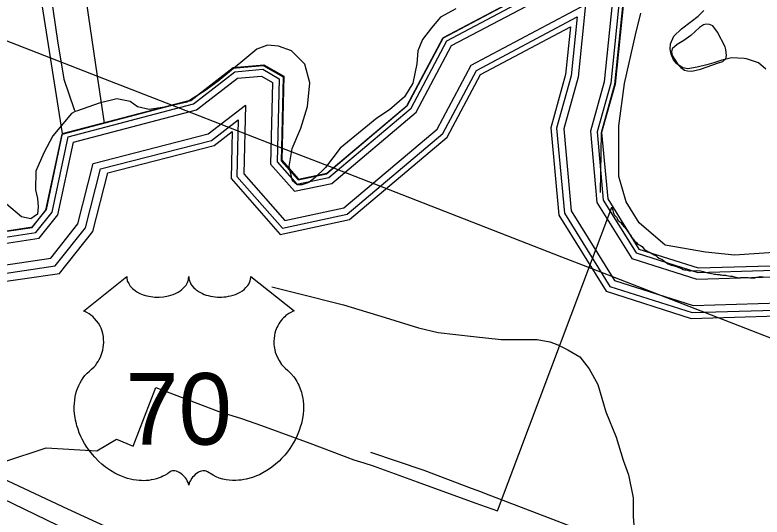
# Model space of a CAD drawing. Extents: x 2206922 to 2357709, y 510027 to 673830.
# Drawn here: x 2291895 to 2294112, y 602853 to 604344 of the extents above; entities that cross this region are included whole.
import ezdxf

# ---------------------------------------------------------------- set-up
doc = ezdxf.new("R2010")
doc.units = 0
for name, color, linetype in [('Exist Boundary Political City Limit New', 7, 'Continuous'), ('Exist Boundary Political Urban Extension UEB', 7, 'Continuous'), ('Exist Hydrographic Buffer Line', 7, 'Continuous'), ('Exist Hydrographic Misc Water Feature', 7, 'Continuous'), ('Exist Hydrographic River Shore', 7, 'Continuous'), ('Exist Road Non-System Type 51', 7, 'Continuous'), ('Exist Road Primary US Divided Attributed', 7, 'Continuous'), ('Exist Road Primary US Shield CELL', 7, 'Continuous'), ('Exist Road Primary US Shield Number Label', 7, 'Continuous'), ('Exist Utilities Electrical Transmission Line', 7, 'Continuous'), ('Map Preparation Boundary City Limit Buffer Line', 7, 'Continuous')]:
    doc.layers.add(name, color=color, linetype=linetype)

msp = doc.modelspace()

# ---------------------------------------------------------------- linework, layer by layer
at = {"layer": 'Exist Boundary Political City Limit New'}
for points in [[(2293485.2, 603292.2), (2293665.8, 603773), (2293667.2, 603769.8), (2293669, 603764), (2293670.2, 603759), (2293672.5, 603753.1), (2293674.2, 603749.6), (2293677, 603746.2), (2293679.8, 603743.2), (2293682, 603739.3), (2293684.2, 603734.6), (2293689.2, 603730.9), (2293691.5, 603728.2), (2293698.2, 603720.7), (2293701, 603716.9), (2293704.5, 603713.8), (2293706.5, 603710.2), (2293710.2, 603706.6), (2293712.5, 603702.2), (2293715.5, 603698.4), (2293717.8, 603695.7), (2293719.5, 603692.2), (2293721.2, 603689.8), (2293723.2, 603687.4), (2293725.8, 603683.6), (2293730.5, 603677.1), (2293733, 603673.7), (2293735.5, 603671.8), (2293739.5, 603668.2), (2293741.8, 603665.4), (2293745.8, 603662.8), (2293750.8, 603660), (2293755.8, 603656.2), (2293758.5, 603653.3), (2293761.8, 603648.6), (2293765.2, 603646.6), (2293770, 603643.9), (2293773, 603642.2), (2293777.5, 603639.8), (2293780, 603638.4), (2293792, 603632.3), (2293798, 603629), (2293801.8, 603625.2), (2293806.8, 603621.6), (2293811, 603620.4), (2293815, 603619.1), (2293819.2, 603615.2), (2293823.2, 603611.7), (2293827.5, 603608.9), (2293832.8, 603605.1), (2293838, 603603.4), (2293842, 603601.4), (2293847.5, 603600.1), (2293854.2, 603597.8), (2293860.5, 603595.9), (2293865, 603594.4), (2293870, 603592.1), (2293873, 603590.8), (2293877.5, 603588.8), (2293882, 603587.7), (2293885.8, 603587.4), (2293890.8, 603585.9), (2293897, 603584.8), (2293900, 603584.6), (2293903, 603584.9), (2293907.5, 603584.4), (2293911, 603584.4), (2293917.2, 603585.1), (2293929, 603584.4), (2293937.5, 603582.4), (2293943.2, 603580.8), (2293947.8, 603579.3), (2293951.2, 603578.3), (2293956.8, 603577.1), (2293961.5, 603576.2), (2293967, 603575.5), (2293971, 603574.9), (2293975, 603574.2), (2293979.8, 603573.6), (2293984.2, 603573.1), (2293987.8, 603572.9), (2293991.8, 603572.2), (2293995.5, 603571.9), (2294000, 603571.7), (2294003.2, 603571.1), (2294006.2, 603570.8), (2294018.5, 603568.9), (2294023, 603568.1), (2294026.2, 603567.3), (2294030.5, 603566.2), (2294035, 603565.5), (2294039.5, 603564.4), (2294043.5, 603563.9), (2294047.8, 603564.1), (2294050.8, 603564.4), (2294056, 603564.8), (2294060.2, 603564.9), (2294066.2, 603564.3), (2294071.2, 603564.1), (2294075.8, 603563.8)], [(2294075.8, 603563.8), (2294079.8, 603563.8), (2294083.8, 603563.6), (2294087.8, 603563.6), (2294090.8, 603563.9), (2294096, 603565.1), (2294099.8, 603565.9), (2294103.8, 603566.7), (2294106.8, 603567.6), (2294116, 603566.6)], [(2291862, 603017.1), (2291988.5, 603059.2), (2292138.5, 603049.9), (2292169.5, 603068.6), (2292196.5, 603084.8), (2292245.8, 603064.2), (2292313.5, 603237.6), (2292471.5, 603177.4), (2292500, 603166.6), (2292567.5, 603146.1), (2292627, 603124.9), (2292677.8, 603106.4), (2292770, 603072.8), (2292901.2, 603023.7), (2292930.2, 603014.1), (2292957.8, 603005), (2293089, 602957.9), (2293259.8, 602895.8), (2293327.5, 602871.6), (2293485.2, 603292.2)]]:
    msp.add_lwpolyline(points, dxfattribs=at)
at = {"layer": 'Exist Boundary Political Urban Extension UEB'}
msp.add_line((2292160.6, 604022.9), (2292140.2, 604162.2), dxfattribs=at)
for points in [[(2292140.2, 604162.2), (2291941.6, 605519.1), (2291586.6, 605510.6)], [(2292840, 603889.9), (2293058.4, 604074.2), (2293165.2, 604275.4), (2293546.4, 604477.5), (2293663.3, 604462.1), (2293704.3, 604428.4), (2293674.4, 604137.2), (2293634.4, 603993.7), (2293632, 603816.7)], [(2292362, 604075.9), (2292417.4, 604090.5), (2292541.2, 604186.4), (2292632.3, 604194.4), (2292691.3, 604160.4), (2292686.3, 603949.7)], [(2291701.7, 603115.3), (2291716.3, 603294.7), (2291590.2, 603441.6), (2291637.4, 603725.9), (2291746.3, 603736.8), (2291829.3, 603695.8), (2291946.4, 603713.1), (2291987.4, 603764.7), (2292035.4, 603990), (2292362, 604075.9)], [(2292686.3, 603949.7), (2292685.4, 603911.3), (2292735.2, 603854.5), (2292819.3, 603872.5), (2292840, 603889.9)]]:
    msp.add_lwpolyline(points, dxfattribs=at)
at = {"layer": 'Exist Hydrographic Buffer Line'}
for points in [[(2292053.6, 603982.4), (2292424.9, 604080.1), (2292547.8, 604175.3), (2292630.8, 604182.6), (2292679.4, 604154.6), (2292673.5, 603908.2), (2292731.9, 603841.7), (2292826.9, 603861.9), (2293070.5, 604067.5), (2293176.6, 604267.3), (2293550.4, 604465.6), (2293659.3, 604451.2), (2293691.9, 604424.4), (2293662.8, 604141.4), (2293622.5, 603996.7), (2293641, 603794), (2293738.2, 603637.7), (2293920.9, 603579.5), (2294311.4, 603591.2), (2294405.3, 603552.4), (2294540.4, 603362.5), (2294613.6, 603335.9), (2294979.9, 603338.7)], [(2292068.7, 603966.4), (2292433.7, 604062.4), (2292555.2, 604156.5), (2292626.4, 604162.7), (2292659.8, 604143.6), (2292654, 603901.1), (2292724.9, 603820.4), (2292835.6, 603844), (2293085.8, 604055.1), (2293190.9, 604253), (2293554, 604445.5), (2293651.3, 604432.7), (2293671.6, 604416.1), (2293643.7, 604145.1), (2293602.8, 603998.5), (2293622.1, 603787.6), (2293725.5, 603621.4), (2293918.2, 603560), (2294307.8, 603571.7), (2294392.7, 603536.6), (2294528.1, 603346.3), (2294610.2, 603316.5), (2294996.8, 603319.5)], [(2292127.9, 603903.4), (2292469.1, 603990.8), (2292579.8, 604076.4), (2292574.9, 603872.4), (2292696.3, 603734.1), (2292871.2, 603771.5), (2293147.9, 604005), (2293248.8, 604195), (2293588.6, 604375.2), (2293566.4, 604159.7), (2293523.5, 604005.6), (2293545.8, 603762), (2293674.2, 603555.5), (2293907.2, 603481.3), (2294293.4, 603492.9), (2294341.9, 603472.8), (2294478.4, 603281), (2294596.8, 603238.1), (2295077.8, 603241.7)], [(2292149.5, 603887.4), (2292478.5, 603971.6), (2292557.8, 604033), (2292553.8, 603864.7), (2292688.7, 603711.1), (2292880.7, 603752.1), (2293164.5, 603991.6), (2293264.3, 604179.5), (2293563.8, 604338.3), (2293545.8, 604163.6), (2293502.3, 604007.6), (2293525.4, 603755.2), (2293660.5, 603537.9), (2293904.2, 603460.3), (2294289.5, 603471.8), (2294328.4, 603455.7), (2294465.2, 603263.5), (2294593.2, 603217.1), (2295093.4, 603220.9)], [(2291704.8, 603010.4), (2291713.6, 603020.6), (2291736.6, 603302.6), (2291611.1, 603448.8), (2291654.6, 603710.9), (2291744.4, 603719.9), (2291827.9, 603678.7), (2291957.7, 603697.9), (2292005.9, 603758.5), (2292053.6, 603982.4)], [(2291718.5, 602998.5), (2291731.2, 603013.2), (2291755.4, 603308.7), (2291630.5, 603454.2), (2291670.3, 603694.2), (2291741, 603701.3), (2291824.9, 603659.8), (2291967.5, 603680.9), (2292022.8, 603750.5), (2292068.7, 603966.4)], [(2291766.5, 602957.1), (2291792.7, 602987.4), (2291820.7, 603329.9), (2291697.8, 603473), (2291725.2, 603638.4), (2291814.6, 603594.3), (2292001.5, 603621.9), (2292082.2, 603723.5), (2292127.9, 603903.4)], [(2291785.3, 602940.7), (2291816.9, 602977.3), (2291846.4, 603338.2), (2291724.3, 603480.4), (2291744.4, 603601.1), (2291810.5, 603568.4), (2292014.9, 603598.7), (2292105.1, 603712.2), (2292149.5, 603887.4)]]:
    msp.add_lwpolyline(points, dxfattribs=at)
at = {"layer": 'Exist Hydrographic Misc Water Feature'}
for points in [[(2292036.9, 603991.8), (2291885.8, 604945.9), (2291734.9, 605129.4), (2291583.8, 605184.9), (2290442.8, 605224.4), (2290300.7, 605256.9), (2290031.7, 605527.9), (2289878.7, 605826.2), (2289833.8, 606135.4), (2289656.9, 606375.1), (2289546.8, 606616.8), (2289528.7, 606715.5), (2289495.7, 606739.2), (2289417.8, 607045.7), (2289212.7, 607610.6)], [(2291297.3, 605219.7), (2291327, 605219.7), (2291520.8, 605213.6), (2291583.1, 605208.3), (2291645.1, 605204.7), (2291709, 605175.5), (2291767.3, 605157.9), (2291817.1, 605140.6), (2291855.9, 605095.1), (2291890.3, 605011.1), (2291926.6, 604837.8), (2291947.7, 604661.8), (2291995.9, 604444.6), (2292021.5, 604266.7), (2292040.8, 604153.1), (2292071.4, 604063.3), (2292073.8, 604057.7)], [(2293203.9, 604361.9), (2293158.3, 604337.6), (2293130.9, 604305.3), (2293104.6, 604271.1), (2293090.9, 604237), (2293087.6, 604199), (2293076.3, 604141.1), (2293050.9, 604100.7), (2293006.6, 604062.4), (2292969.1, 604038), (2292860.2, 603949), (2292816.5, 603890.7), (2292785.2, 603860.1), (2292767.1, 603846.2), (2292746.8, 603839.9), (2292732.9, 603840), (2292719.1, 603851.8), (2292708.7, 603893.6), (2292718.1, 603947.7), (2292743.3, 604007.9), (2292763, 604071.9), (2292770.4, 604142.1), (2292755.8, 604197.9), (2292715.4, 604237.6), (2292677.3, 604251.1), (2292645.1, 604254.7), (2292613.3, 604242.5), (2292571.9, 604208.2), (2292498.5, 604147.4), (2292458.5, 604119), (2292405.2, 604084.8), (2292339.4, 604070), (2292293.2, 604063.6), (2292259.2, 604071.1), (2292237.3, 604087), (2292197.3, 604094.7), (2292145, 604082.3), (2292081.4, 604059.8), (2292073.8, 604057.7)], [(2294161.9, 603639.3), (2294030.4, 603630.4), (2293944.3, 603639.3), (2293824.2, 603660.2), (2293747.7, 603727.3), (2293709.1, 603789.1), (2293686.6, 603864.7), (2293686.8, 604014.7), (2293704, 604140.6), (2293736.4, 604285), (2293751.8, 604349.2)], [(2293929.3, 604182.9), (2293983.1, 604201.6), (2293995.2, 604205.4), (2294004.6, 604213.7), (2294006.6, 604223.6), (2294004.6, 604241.7), (2294002.5, 604249.8), (2293980.2, 604293.3), (2293966, 604311.3), (2293955.8, 604315.2), (2293945.7, 604317.1), (2293938.2, 604315), (2293926.3, 604306.7), (2293900.6, 604282.6), (2293880.3, 604268.6), (2293860.4, 604256.2), (2293844.9, 604243.9), (2293842.8, 604234.1), (2293844.9, 604224.1), (2293863.1, 604196.2), (2293871.3, 604188.4), (2293881.4, 604180.4), (2293891.2, 604178.5), (2293903.3, 604176.7), (2293929.3, 604182.9)], [(2292073.8, 604057.7), (2292063.4, 604051.6), (2292008.2, 603984.9), (2291980.7, 603934.7), (2291957.2, 603880.6), (2291955.9, 603824.4), (2291962.3, 603798.7), (2291964.1, 603774.5), (2291962.3, 603752.5), (2291942.4, 603738.4), (2291914.5, 603744.3), (2291870.2, 603781.8)]]:
    msp.add_lwpolyline(points, dxfattribs=at)
at = {"layer": 'Exist Hydrographic River Shore'}
for points in [[(2292036.9, 603991.8), (2292418.9, 604092.3), (2292542.8, 604188.2), (2292633.8, 604196.2), (2292692.9, 604162.2), (2292686.9, 603913), (2292736.8, 603856.3), (2292820.8, 603874.2), (2293059.9, 604076), (2293166.8, 604277.2), (2293547.9, 604479.3), (2293664.8, 604463.9), (2293705.8, 604430.2), (2293675.9, 604139), (2293635.9, 603995.5), (2293654, 603798.3), (2293746.8, 603648.9), (2293922.8, 603592.9), (2294313.8, 603604.5), (2294413.9, 603563.2), (2294548.8, 603373.5), (2294615.9, 603349.2), (2294965.9, 603351.9)], [(2292170.6, 603875.2), (2292486.1, 603956), (2292540, 603997.7), (2292536.7, 603858.5), (2292682.5, 603692.5), (2292888.4, 603736.4), (2293177.9, 603980.8), (2293276.8, 604167), (2293543.6, 604308.5), (2293529.1, 604166.8), (2293485.1, 604009.1), (2293508.9, 603749.6), (2293649.4, 603523.7), (2293901.8, 603443.3), (2294286.4, 603454.8), (2294317.4, 603441.9), (2294454.4, 603249.4), (2294590.3, 603200.2), (2295104.6, 603204.1)], [(2291691, 603022.3), (2291695.9, 603028), (2291717.9, 603296.5), (2291591.8, 603443.4), (2291638.9, 603727.7), (2291747.8, 603738.6), (2291830.8, 603697.5), (2291947.9, 603714.9), (2291988.9, 603766.5), (2292036.9, 603991.8)], [(2291803, 602925.5), (2291839.6, 602967.8), (2291870.5, 603346.1), (2291749.2, 603487.4), (2291762.2, 603566.2), (2291806.7, 603544.3), (2292027.5, 603576.9), (2292126.5, 603701.6), (2292170.6, 603875.2)]]:
    msp.add_lwpolyline(points, dxfattribs=at)
at = {"layer": 'Exist Road Non-System Type 51'}
msp.add_line((2293249.1, 602939.4), (2293276.4, 602929.1), dxfattribs=at)
for points in [[(2294122.7, 604183), (2294100.9, 604201.9), (2294066.1, 604213.3), (2294058.7, 604215), (2294020.9, 604216.5), (2294009.2, 604213.6), (2293992.6, 604209.6), (2293968.5, 604201.9), (2293948.1, 604196.1), (2293919, 604188.8), (2293891.4, 604184.4), (2293876.8, 604187.4), (2293859.4, 604199), (2293849.2, 604210.6), (2293842.2, 604227.9), (2293839, 604242.7), (2293840.5, 604258.7), (2293850.1, 604280.9), (2293872.5, 604302.4), (2293901.6, 604324.2), (2293921.9, 604340.2), (2293939.4, 604357.7)], [(2292657.8, 603536.9), (2292732.6, 603518.2), (2292870.4, 603483.1), (2292994.2, 603445.7), (2293092.3, 603415.4), (2293150.7, 603401.3), (2293255.8, 603389.7), (2293337.5, 603380.3), (2293421.2, 603380.3)], [(2293421.2, 603380.3), (2293445, 603380.3), (2293482.4, 603373.3), (2293495.9, 603368.4)], [(2293495.9, 603368.4), (2293508.1, 603363.9), (2293536.1, 603349.9), (2293571.1, 603328.9), (2293599.2, 603293.8), (2293624.8, 603247.1), (2293648.2, 603165.3), (2293678.6, 603090.5), (2293699.6, 603022.7), (2293715.9, 602978.3), (2293730, 602910.5), (2293730, 602854.5), (2293732.3, 602819.4), (2293727.6, 602789)], [(2292949.8, 603046.1), (2293108.6, 602992.3), (2293249.1, 602939.4)], [(2293276.4, 602929.1), (2293288.5, 602924.6), (2293477.7, 602852.1), (2293606.2, 602803), (2293669.2, 602782), (2293691, 602776.8), (2293704.5, 602775.8), (2293714.9, 602777.9), (2293720.1, 602781), (2293727.6, 602789)]]:
    msp.add_lwpolyline(points, dxfattribs=at)
at = {"layer": 'Exist Road Primary US Divided Attributed'}
for points in [[(2292188.2, 602814.6), (2292052.1, 602876.6), (2291858.3, 602967.4), (2291685.5, 603049.7)], [(2291659.4, 603004.4), (2292022.1, 602828.9), (2292160.8, 602764.5), (2292165.6, 602762.3)]]:
    msp.add_lwpolyline(points, dxfattribs=at)
at = {"layer": 'Exist Road Primary US Shield CELL'}
msp.add_lwpolyline([(2292227.2, 603567.6), (2292227.6, 603562.3), (2292228.8, 603555.9), (2292229.8, 603552.7), (2292232.8, 603546.4), (2292237.7, 603539.1), (2292244.5, 603531.9), (2292252.1, 603525.5), (2292257.3, 603522.2), (2292266.1, 603517.5), (2292276, 603513.3), (2292287.1, 603510.1), (2292298.4, 603507.8), (2292310.8, 603506.5), (2292323, 603506.2), (2292336.2, 603507.2), (2292350.8, 603510), (2292357.6, 603511.8), (2292365.1, 603514.4), (2292372.1, 603517.3), (2292379.8, 603521.4), (2292385.9, 603525.3), (2292390.7, 603528.8), (2292397.6, 603535.4), (2292403, 603542.1), (2292405.3, 603545.9), (2292407.2, 603549.6), (2292409.9, 603557.3), (2292410.7, 603560.7), (2292411.2, 603567.8), (2292411.7, 603561.9), (2292412.3, 603558.1), (2292413.3, 603554.5), (2292414.8, 603550.6), (2292417.5, 603545.2), (2292420.6, 603540.6), (2292426.3, 603533.8), (2292429.9, 603530.5), (2292433.1, 603527.8), (2292441.9, 603521.8), (2292452.1, 603516.7), (2292457.1, 603514.5), (2292462.3, 603512.6), (2292468.8, 603510.7), (2292475.6, 603509.1), (2292482.2, 603507.9), (2292489.1, 603506.9), (2292496.1, 603506.4), (2292501.8, 603506.2), (2292508.8, 603506.3), (2292515.2, 603506.7), (2292521.8, 603507.5), (2292529.1, 603508.7), (2292535, 603510), (2292542.7, 603512), (2292549.7, 603514.5), (2292555.8, 603517.2), (2292563.8, 603521.4), (2292570.3, 603525.4), (2292575, 603529.2), (2292580.6, 603534.4), (2292585.9, 603540.5), (2292589, 603545), (2292591.2, 603549.6), (2292593.3, 603554.5), (2292594.5, 603559.7), (2292595.1, 603564.2), (2292595.3, 603568), (2292723.9, 603465.5), (2292720.8, 603464.4), (2292713.8, 603461), (2292708.3, 603457.7), (2292699.5, 603451.5), (2292695.7, 603448), (2292691.9, 603444.5), (2292688.4, 603440.7), (2292685.3, 603437.1), (2292681.6, 603431.9), (2292678.2, 603426.8), (2292675, 603421.1), (2292672.6, 603416.1), (2292668.6, 603405.8), (2292666.7, 603399.3), (2292665.5, 603393.7), (2292664, 603382.2), (2292663.6, 603376.8), (2292663.6, 603371.4), (2292663.9, 603365.7), (2292664.4, 603360.2), (2292665.4, 603354.5), (2292666.3, 603349.5), (2292667.9, 603343.3), (2292670.2, 603336.2), (2292673, 603329.3), (2292678.9, 603318.1), (2292686.5, 603306.7), (2292691.9, 603300.3), (2292697.2, 603294.9), (2292705.1, 603288.2), (2292709.4, 603284.4), (2292714.3, 603279.4), (2292722.4, 603270.1), (2292725.7, 603265.7), (2292729, 603260.7), (2292732, 603255.6), (2292735, 603250.2), (2292737.5, 603245.4), (2292742, 603234.4), (2292745.3, 603223.7), (2292746.8, 603218), (2292749.2, 603205.4), (2292750.1, 603199.2), (2292751.1, 603186.9), (2292751.1, 603172), (2292750, 603157.8), (2292747.3, 603141.4), (2292745.1, 603131.5), (2292741.8, 603120), (2292738.5, 603110), (2292732.6, 603095.4), (2292727.4, 603084.7), (2292720.6, 603072.3), (2292716, 603064.8), (2292710.6, 603056.7), (2292703.9, 603047.4), (2292696, 603037.6), (2292686.5, 603027.1), (2292678.8, 603019.5), (2292668.8, 603010.5), (2292662.7, 603005.5), (2292654, 602999), (2292642.2, 602991.1), (2292630.5, 602984.3), (2292620.5, 602979.2), (2292611.7, 602975.4), (2292600.3, 602971.1), (2292581.4, 602965.8), (2292574.4, 602964.4), (2292566.2, 602963.2), (2292558.6, 602962.4), (2292551.1, 602962), (2292541.1, 602962), (2292531.2, 602962.7), (2292521.7, 602964.1), (2292511.9, 602966.1), (2292501.7, 602969.2), (2292492.4, 602972.8), (2292483, 602977.5), (2292467.1, 602987.5), (2292462.5, 602989.9), (2292459.9, 602990.6), (2292453.7, 602990.9), (2292448, 602989.7), (2292442, 602987.3), (2292438.5, 602985.4), (2292433.7, 602982.3), (2292430.1, 602979.4), (2292425.7, 602975.2), (2292422.6, 602971.8), (2292420.3, 602969), (2292415.8, 602962), (2292414.2, 602958.6), (2292412.6, 602954.3), (2292411.1, 602947.9), (2292409.1, 602955.9), (2292406.7, 602961.3), (2292404, 602965.8), (2292401.1, 602969.9), (2292396.7, 602975), (2292392.6, 602978.9), (2292387.8, 602982.8), (2292382.6, 602986), (2292378.5, 602988.1), (2292374.7, 602989.5), (2292370, 602990.7), (2292366.2, 602991), (2292363.1, 602990.9), (2292358.8, 602989.9), (2292353, 602985.7), (2292347.5, 602981.9), (2292341.5, 602978.2), (2292334.4, 602974.4), (2292329.1, 602972), (2292322.9, 602969.6), (2292315.6, 602967.1), (2292307.7, 602965.1), (2292299.6, 602963.5), (2292292.5, 602962.3), (2292284.8, 602961.6), (2292277.9, 602961.4), (2292270.7, 602961.5), (2292263.9, 602962), (2292256.1, 602962.7), (2292246.4, 602964.2), (2292238.3, 602966), (2292229.8, 602968.3), (2292221.1, 602971), (2292211.7, 602974.6), (2292200, 602979.7), (2292191.9, 602983.8), (2292179.1, 602991.2), (2292164, 603001.6), (2292152.7, 603010.8), (2292144.4, 603018.3), (2292132.1, 603030.8), (2292125, 603038.9), (2292113.7, 603053.5), (2292106.5, 603064.1), (2292101.8, 603071.8), (2292095, 603084.3), (2292091.2, 603092.1), (2292086.3, 603103.5), (2292082.5, 603113.9), (2292079.3, 603123.8), (2292077.6, 603130.1), (2292075.2, 603141.1), (2292073.7, 603149), (2292072.2, 603159.7), (2292071.4, 603171), (2292071.3, 603181.4), (2292071.6, 603190.1), (2292072.6, 603200.2), (2292074.3, 603210.9), (2292076.3, 603220.1), (2292078.2, 603226.7), (2292080.9, 603234.7), (2292084.5, 603243.6), (2292088.8, 603252.1), (2292092.8, 603259.2), (2292097.9, 603266.8), (2292102.9, 603273.3), (2292109.5, 603280.4), (2292116.3, 603286.9), (2292122.6, 603292), (2292130, 603299.3), (2292133.9, 603303.7), (2292138.6, 603309.9), (2292142.3, 603315.6), (2292145.3, 603320.7), (2292149.2, 603328.2), (2292151.5, 603333.8), (2292154.5, 603342.5), (2292156, 603348.6), (2292157.5, 603356.4), (2292158.5, 603363.8), (2292158.9, 603373), (2292158.6, 603380.6), (2292157.7, 603389.5), (2292156, 603398), (2292154, 603405.4), (2292150.8, 603413.9), (2292147.9, 603420.2), (2292142.9, 603428.6), (2292137.5, 603436.4), (2292131.8, 603442.8), (2292126.1, 603448.5), (2292120.6, 603452.8), (2292115.4, 603456.5), (2292108.9, 603460.4), (2292102.6, 603463.5), (2292098.6, 603465.1)], close=True, dxfattribs=at)
at = {"layer": 'Exist Utilities Electrical Transmission Line'}
for p, q in [((2291308.5, 604485.9), (2292140.2, 604162.2)), ((2292140.2, 604162.2), (2292362, 604075.9)), ((2292362, 604075.9), (2292686.3, 603949.7)), ((2292686.3, 603949.7), (2292840, 603889.9)), ((2292840, 603889.9), (2293517.3, 603626.4)), ((2293517.3, 603626.4), (2293607.3, 603591.4)), ((2293607.3, 603591.4), (2294570.2, 603216.7))]:
    msp.add_line(p, q, dxfattribs=at)
at = {"layer": 'Map Preparation Boundary City Limit Buffer Line'}
for points in [[(2293485.2, 603292.2), (2293665.8, 603773), (2293667.2, 603769.8), (2293669, 603764), (2293670.2, 603759), (2293672.5, 603753.1), (2293674.2, 603749.6), (2293677, 603746.2), (2293679.8, 603743.2), (2293682, 603739.3), (2293684.2, 603734.6), (2293689.2, 603730.9), (2293691.5, 603728.2), (2293698.2, 603720.7), (2293701, 603716.9), (2293704.5, 603713.8), (2293706.5, 603710.2), (2293710.2, 603706.6), (2293712.5, 603702.2), (2293715.5, 603698.4), (2293717.8, 603695.7), (2293719.5, 603692.2), (2293721.2, 603689.8), (2293723.2, 603687.4), (2293725.8, 603683.6), (2293730.5, 603677.1), (2293733, 603673.7), (2293735.5, 603671.8), (2293739.5, 603668.2), (2293741.8, 603665.4), (2293745.8, 603662.8), (2293750.8, 603660), (2293755.8, 603656.2), (2293758.5, 603653.3), (2293761.8, 603648.6), (2293765.2, 603646.6), (2293770, 603643.9), (2293773, 603642.2), (2293777.5, 603639.8), (2293780, 603638.4), (2293792, 603632.3), (2293798, 603629), (2293801.8, 603625.2), (2293806.8, 603621.6), (2293811, 603620.4), (2293815, 603619.1), (2293819.2, 603615.2), (2293823.2, 603611.7), (2293827.5, 603608.9), (2293832.8, 603605.1), (2293838, 603603.4), (2293842, 603601.4), (2293847.5, 603600.1), (2293854.2, 603597.8), (2293860.5, 603595.9), (2293865, 603594.4), (2293870, 603592.1), (2293873, 603590.8), (2293877.5, 603588.8), (2293882, 603587.7), (2293885.8, 603587.4), (2293890.8, 603585.9), (2293897, 603584.8), (2293900, 603584.6), (2293903, 603584.9), (2293907.5, 603584.4), (2293911, 603584.4), (2293917.2, 603585.1), (2293929, 603584.4), (2293937.5, 603582.4), (2293943.2, 603580.8), (2293947.8, 603579.3), (2293951.2, 603578.3), (2293956.8, 603577.1), (2293961.5, 603576.2), (2293967, 603575.5), (2293971, 603574.9), (2293975, 603574.2), (2293979.8, 603573.6), (2293984.2, 603573.1), (2293987.8, 603572.9), (2293991.8, 603572.2), (2293995.5, 603571.9), (2294000, 603571.7), (2294003.2, 603571.1), (2294006.2, 603570.8), (2294018.5, 603568.9), (2294023, 603568.1), (2294026.2, 603567.3), (2294030.5, 603566.2), (2294035, 603565.5), (2294039.5, 603564.4), (2294043.5, 603563.9), (2294047.8, 603564.1), (2294050.8, 603564.4), (2294056, 603564.8), (2294060.2, 603564.9), (2294066.2, 603564.3), (2294071.2, 603564.1), (2294075.8, 603563.8)], [(2294075.8, 603563.8), (2294079.8, 603563.8), (2294083.8, 603563.6), (2294087.8, 603563.6), (2294090.8, 603563.9), (2294096, 603565.1), (2294099.8, 603565.9), (2294103.8, 603566.7), (2294106.8, 603567.6), (2294116, 603566.6)], [(2291862, 603017.1), (2291988.5, 603059.2), (2292138.5, 603049.9), (2292169.5, 603068.6), (2292196.5, 603084.8), (2292245.8, 603064.2), (2292313.5, 603237.6), (2292471.5, 603177.4), (2292500, 603166.6), (2292567.5, 603146.1), (2292627, 603124.9), (2292677.8, 603106.4), (2292770, 603072.8), (2292901.2, 603023.7), (2292930.2, 603014.1), (2292957.8, 603005), (2293089, 602957.9), (2293259.8, 602895.8), (2293327.5, 602871.6), (2293485.2, 603292.2)]]:
    msp.add_lwpolyline(points, dxfattribs=at)

# ---------------------------------------------------------------- texts
at = {"layer": 'Exist Road Primary US Shield Number Label'}
msp.add_text('70', height=212.5, dxfattribs=at).set_placement((2292223, 603068.3))

doc.saveas('drawing.dxf')
